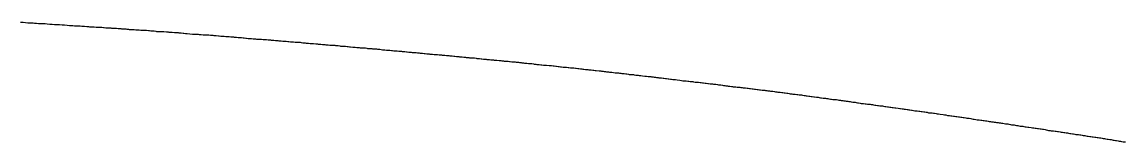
# Model space of a CAD drawing. Extents: x 1838386 to 1955906, y 719739 to 834437.
# Drawn here: x 1879890 to 1880338.4, y 826870.6 to 826919.2 of the extents above; entities that cross this region are included whole.
import ezdxf

# ---------------------------------------------------------------- set-up
doc = ezdxf.new("R2010")
doc.units = 0
doc.layers.add('RD_DDB_Profile_EX', color=7, linetype='Continuous')

msp = doc.modelspace()

# ---------------------------------------------------------------- linework, layer by layer
at = {"layer": 'RD_DDB_Profile_EX'}
for points in [[(1879889.42, 826919.23), (1879890.43, 826919.14), (1879891.44, 826919.04), (1879892.44, 826918.99), (1879893.45, 826918.95), (1879894.5, 826918.91), (1879895.17, 826918.84), (1879895.88, 826918.77), (1879896.76, 826918.7), (1879897.47, 826918.66), (1879898.48, 826918.66), (1879899.49, 826918.63), (1879900.28, 826918.53), (1879901.29, 826918.43), (1879902.3, 826918.39), (1879903.3, 826918.31), (1879904.31, 826918.28), (1879905.32, 826918.21), (1879906.33, 826918.18), (1879907.33, 826918.06), (1879908.33, 826917.94), (1879909.34, 826917.89), (1879910.64, 826917.8), (1879911.35, 826917.72), (1879912.36, 826917.71)], [(1879912.36, 826917.71), (1879913.67, 826917.67), (1879914.37, 826917.64), (1879914.78, 826917.6), (1879915.38, 826917.52), (1879916.39, 826917.42), (1879917.09, 826917.39), (1879917.4, 826917.36), (1879918.4, 826917.34), (1879919.11, 826917.27), (1879919.41, 826917.28), (1879920.11, 826917.21), (1879920.41, 826917.17), (1879921.53, 826917.17), (1879922.12, 826917.14), (1879922.42, 826917.11), (1879923.13, 826917), (1879923.43, 826916.97), (1879924.14, 826916.94), (1879924.44, 826916.92), (1879924.74, 826916.92), (1879925.44, 826916.85), (1879926.15, 826916.85), (1879926.45, 826916.83), (1879927.15, 826916.83), (1879927.46, 826916.8), (1879928.47, 826916.7), (1879929.17, 826916.63), (1879929.47, 826916.61), (1879930.17, 826916.58), (1879930.48, 826916.55), (1879931.18, 826916.55), (1879931.49, 826916.53), (1879932.17, 826916.43), (1879932.63, 826916.4), (1879933.34, 826916.29), (1879933.65, 826916.25), (1879934.34, 826916.21), (1879934.65, 826916.2), (1879935.35, 826916.23), (1879935.66, 826916.21), (1879936.35, 826916.11), (1879936.66, 826916.11), (1879937.36, 826916.07), (1879937.67, 826916.06), (1879938.37, 826915.99), (1879938.68, 826915.97), (1879939.38, 826915.94), (1879939.68, 826915.92), (1879940.38, 826915.92), (1879940.69, 826915.89), (1879941.38, 826915.79), (1879941.81, 826915.75), (1879942.39, 826915.72), (1879942.71, 826915.69), (1879943.4, 826915.69), (1879943.71, 826915.66), (1879944.41, 826915.49), (1879944.72, 826915.47), (1879945.41, 826915.44), (1879945.72, 826915.42), (1879946.42, 826915.45), (1879946.73, 826915.42), (1879947.42, 826915.39), (1879947.74, 826915.39), (1879948.74, 826915.32), (1879949.43, 826915.25), (1879949.75, 826915.2), (1879950.44, 826915.17), (1879951.13, 826915.13), (1879952.08, 826915.05), (1879952.77, 826914.98), (1879953.46, 826914.95), (1879953.77, 826914.92), (1879954.47, 826914.88), (1879954.78, 826914.85), (1879955.47, 826914.78), (1879955.79, 826914.76), (1879956.48, 826914.66), (1879956.88, 826914.65), (1879957.2, 826914.6), (1879959.27, 826914.39), (1879959.58, 826914.34), (1879959.9, 826914.34), (1879960.59, 826914.31), (1879960.9, 826914.29), (1879961.6, 826914.26), (1879962.09, 826914.22), (1879962.6, 826914.19), (1879962.92, 826914.16), (1879963.61, 826914.12), (1879963.93, 826914.11), (1879964.61, 826914.07), (1879964.93, 826914.06), (1879965.62, 826914.06), (1879965.94, 826914.04), (1879966.62, 826913.94), (1879966.95, 826913.92), (1879967.64, 826913.89), (1879967.96, 826913.82), (1879968.96, 826913.72)], [(1879968.96, 826913.72), (1879969.91, 826913.62), (1879970.23, 826913.6), (1879970.91, 826913.54), (1879971.23, 826913.52), (1879971.91, 826913.52), (1879972.24, 826913.5), (1879972.93, 826913.43), (1879973.25, 826913.4), (1879973.93, 826913.33), (1879974.26, 826913.32), (1879974.94, 826913.25), (1879975.26, 826913.22), (1879975.61, 826913.2), (1879975.95, 826913.18), (1879976.27, 826913.17), (1879976.95, 826913.1), (1879977.28, 826913.05), (1879977.96, 826913.02), (1879978.28, 826913), (1879978.96, 826912.97), (1879979.29, 826912.94), (1879979.97, 826912.83), (1879980.29, 826912.82), (1879980.98, 826912.71), (1879981.3, 826912.67), (1879981.98, 826912.63), (1879982.37, 826912.62), (1879982.99, 826912.62), (1879983.32, 826912.6), (1879984, 826912.5), (1879984.32, 826912.46), (1879985, 826912.4), (1879985.33, 826912.36), (1879986.01, 826912.33), (1879986.33, 826912.3), (1879987.01, 826912.3), (1879987.34, 826912.26), (1879988.02, 826912.2), (1879988.35, 826912.16), (1879989.35, 826912.11), (1879990.03, 826912.08), (1879990.36, 826912.05), (1879991.04, 826911.98), (1879991.36, 826911.95), (1879992.04, 826911.88), (1879992.37, 826911.84), (1879993.05, 826911.78), (1879993.38, 826911.76), (1879994.06, 826911.69), (1879994.38, 826911.68), (1879995.07, 826911.64), (1879995.41, 826911.62), (1879996.09, 826911.52), (1879996.42, 826911.49), (1879997.09, 826911.46), (1879997.42, 826911.42), (1879998.1, 826911.39), (1879998.43, 826911.36), (1879999.11, 826911.26), (1879999.44, 826911.22), (1880000.11, 826911.22), (1880000.44, 826911.21), (1880001.12, 826911.14), (1880001.45, 826911.11), (1880002.13, 826911.07), (1880002.65, 826911.05), (1880003.14, 826911.02), (1880003.47, 826910.99), (1880004.14, 826910.85), (1880004.47, 826910.84), (1880005.15, 826910.77), (1880005.48, 826910.72), (1880006.15, 826910.65), (1880006.48, 826910.64), (1880007.16, 826910.57), (1880007.49, 826910.54), (1880008.16, 826910.5), (1880008.49, 826910.48), (1880009.46, 826910.38), (1880010.13, 826910.35), (1880010.47, 826910.3), (1880011.14, 826910.24), (1880011.47, 826910.22), (1880012.14, 826910.15), (1880012.48, 826910.14), (1880013.15, 826910.07), (1880013.48, 826910.04), (1880014.15, 826910), (1880014.49, 826909.99), (1880015.16, 826909.92), (1880015.49, 826909.87), (1880016.17, 826909.84), (1880016.5, 826909.84), (1880017.18, 826909.8), (1880017.51, 826909.75), (1880018.18, 826909.69), (1880018.51, 826909.67), (1880019.19, 826909.57), (1880019.52, 826909.52), (1880020.2, 826909.45)], [(1880020.2, 826909.45), (1880020.53, 826909.42), (1880021.2, 826909.42), (1880021.53, 826909.42), (1880022.21, 826909.35), (1880022.54, 826909.34), (1880023.21, 826909.2), (1880023.54, 826909.17), (1880024.45, 826909.07), (1880025.13, 826909.04), (1880025.46, 826909), (1880026.13, 826908.97), (1880026.46, 826908.95), (1880027.14, 826908.89), (1880027.47, 826908.84), (1880028.14, 826908.81), (1880028.48, 826908.81), (1880029.15, 826908.81), (1880029.68, 826908.72), (1880030.16, 826908.6), (1880030.49, 826908.57), (1880031.17, 826908.54), (1880031.5, 826908.52), (1880032.17, 826908.45), (1880032.51, 826908.44), (1880033.18, 826908.41), (1880033.51, 826908.37), (1880034.19, 826908.34), (1880034.52, 826908.29), (1880035.19, 826908.26), (1880035.53, 826908.22), (1880036.53, 826908.02), (1880037.21, 826907.99), (1880037.54, 826907.94), (1880038.21, 826907.87), (1880038.54, 826907.84), (1880039.22, 826907.81), (1880039.55, 826907.77), (1880040.23, 826907.74), (1880040.56, 826907.72), (1880041.23, 826907.59), (1880041.56, 826907.57), (1880042.24, 826907.54), (1880042.57, 826907.52), (1880043.24, 826907.45), (1880043.57, 826907.39), (1880044.25, 826907.36), (1880044.58, 826907.34), (1880045.26, 826907.3), (1880045.59, 826907.26), (1880046.26, 826907.19), (1880046.59, 826907.17), (1880047.27, 826907.07), (1880047.6, 826907.07), (1880048.27, 826907), (1880048.6, 826906.92), (1880049.28, 826906.89), (1880049.61, 826906.87), (1880049.96, 826906.85), (1880050.29, 826906.84), (1880050.83, 826906.8), (1880051.51, 826906.74), (1880051.84, 826906.67), (1880052.52, 826906.57), (1880052.85, 826906.55), (1880053.52, 826906.49), (1880053.85, 826906.47), (1880054.53, 826906.4), (1880054.86, 826906.37), (1880055.53, 826906.31), (1880055.86, 826906.27), (1880056.87, 826906.17), (1880057.55, 826906.14), (1880057.85, 826906.12), (1880058.52, 826906.09), (1880058.86, 826906.06), (1880059.53, 826905.96), (1880059.86, 826905.92), (1880060.54, 826905.89), (1880060.87, 826905.84), (1880061.54, 826905.78), (1880061.87, 826905.76), (1880062.55, 826905.69), (1880062.88, 826905.67), (1880063.55, 826905.61), (1880063.88, 826905.58), (1880064.56, 826905.51), (1880064.89, 826905.48), (1880065.57, 826905.37), (1880065.9, 826905.34), (1880066.58, 826905.31), (1880066.9, 826905.27), (1880067.58, 826905.21), (1880067.91, 826905.18), (1880068.59, 826905.14), (1880068.92, 826905.11), (1880069.6, 826905.01), (1880069.92, 826904.98), (1880070.24, 826904.94), (1880070.6, 826904.91), (1880070.93, 826904.89)], [(1880070.93, 826904.89), (1880071.6, 826904.82), (1880071.93, 826904.78), (1880072.61, 826904.74), (1880072.94, 826904.71), (1880073.62, 826904.68), (1880073.94, 826904.66), (1880074.63, 826904.56), (1880074.96, 826904.49), (1880075.63, 826904.42), (1880075.96, 826904.42), (1880076.64, 826904.32), (1880077, 826904.29), (1880077.64, 826904.22), (1880077.97, 826904.19), (1880078.65, 826904.12), (1880078.98, 826904.07), (1880079.66, 826904.04), (1880079.99, 826904.01), (1880080.66, 826903.94), (1880080.99, 826903.92), (1880081.66, 826903.86), (1880082, 826903.84), (1880082.68, 826903.81), (1880083.01, 826903.76), (1880084.01, 826903.66), (1880084.69, 826903.59), (1880085.02, 826903.56), (1880085.69, 826903.46), (1880086.02, 826903.42), (1880086.7, 826903.39), (1880087.03, 826903.37), (1880087.71, 826903.31), (1880088.14, 826903.27), (1880088.47, 826903.22), (1880089.14, 826903.15), (1880089.82, 826903.15), (1880090.19, 826903.12), (1880090.52, 826903.06), (1880090.87, 826902.99), (1880091.2, 826902.97), (1880091.88, 826902.9), (1880092.21, 826902.84), (1880092.88, 826902.77), (1880093.22, 826902.74), (1880093.89, 826902.64), (1880094.22, 826902.6), (1880094.89, 826902.5), (1880095.22, 826902.5), (1880095.9, 826902.47), (1880096.23, 826902.47), (1880096.91, 826902.43), (1880097.28, 826902.36), (1880097.91, 826902.23), (1880098.24, 826902.18), (1880098.92, 826902.12), (1880099.25, 826902.08), (1880099.92, 826902.02), (1880100.25, 826902), (1880100.93, 826901.9), (1880101.27, 826901.85), (1880101.94, 826901.81), (1880102.27, 826901.76), (1880102.94, 826901.73), (1880103.28, 826901.71), (1880104.28, 826901.63), (1880104.95, 826901.59), (1880105.29, 826901.56), (1880105.96, 826901.46), (1880106.29, 826901.43), (1880106.96, 826901.33), (1880107.3, 826901.28), (1880107.97, 826901.21), (1880108.31, 826901.16), (1880108.97, 826901.09), (1880109.31, 826901.06), (1880109.98, 826900.96), (1880110.32, 826900.92), (1880110.99, 826900.89), (1880111.33, 826900.87), (1880112, 826900.84), (1880112.33, 826900.8), (1880113, 826900.7), (1880113.34, 826900.65), (1880114, 826900.62), (1880114.35, 826900.6), (1880115.01, 826900.57), (1880115.35, 826900.52), (1880116.01, 826900.38), (1880116.36, 826900.33), (1880117.02, 826900.23), (1880117.56, 826900.21), (1880118.02, 826900.18), (1880118.37, 826900.15), (1880119.03, 826900.05), (1880119.38, 826900.01), (1880120.04, 826899.95), (1880120.38, 826899.91), (1880121.05, 826899.85), (1880121.39, 826899.81), (1880122.05, 826899.78)], [(1880122.05, 826899.78), (1880122.4, 826899.72), (1880123.05, 826899.63), (1880123.4, 826899.59), (1880124.6, 826899.46), (1880125.26, 826899.39), (1880125.61, 826899.35), (1880126.27, 826899.29), (1880126.62, 826899.24), (1880127.27, 826899.14), (1880127.62, 826899.1), (1880128.47, 826899.01), (1880128.82, 826898.97), (1880129.48, 826898.94), (1880129.83, 826898.9), (1880130.48, 826898.8), (1880131.08, 826898.69), (1880131.49, 826898.65), (1880131.84, 826898.63), (1880132.5, 826898.57), (1880132.85, 826898.53), (1880133.5, 826898.44), (1880133.85, 826898.4), (1880134.5, 826898.34), (1880134.85, 826898.32), (1880135.51, 826898.25), (1880135.86, 826898.2), (1880136.52, 826898.07), (1880136.87, 826898.02), (1880137.52, 826897.95), (1880137.88, 826897.93), (1880138.53, 826897.9), (1880138.88, 826897.85), (1880139.54, 826897.75), (1880139.89, 826897.7), (1880140.54, 826897.63), (1880140.89, 826897.6), (1880141.55, 826897.5), (1880142.2, 826897.43), (1880143.26, 826897.31), (1880143.91, 826897.24), (1880144.59, 826897.21), (1880144.93, 826897.19), (1880145.58, 826897.1), (1880145.93, 826897.04), (1880146.58, 826896.98), (1880146.94, 826896.91), (1880147.59, 826896.81), (1880147.94, 826896.79), (1880148.59, 826896.69), (1880148.95, 826896.64), (1880149.6, 826896.58), (1880149.95, 826896.54), (1880150.6, 826896.48), (1880150.96, 826896.44), (1880151.61, 826896.34), (1880151.97, 826896.29), (1880152.62, 826896.22), (1880152.97, 826896.19), (1880153.62, 826896.09), (1880153.98, 826896.04), (1880154.63, 826895.97), (1880154.99, 826895.94), (1880155.64, 826895.9), (1880156.28, 826895.84), (1880157.36, 826895.71), (1880158.11, 826895.51), (1880158.66, 826895.45), (1880159.02, 826895.42), (1880159.66, 826895.38), (1880160.02, 826895.33), (1880160.67, 826895.3), (1880161.03, 826895.24), (1880161.67, 826895.18), (1880162.04, 826895.14), (1880162.67, 826895.08), (1880163.04, 826895), (1880163.68, 826894.91), (1880164.05, 826894.89), (1880165.05, 826894.79), (1880165.7, 826894.69), (1880166.06, 826894.66), (1880166.7, 826894.59), (1880167.07, 826894.57), (1880167.77, 826894.48), (1880168.14, 826894.42), (1880168.77, 826894.33), (1880169.07, 826894.27), (1880169.72, 826894.21), (1880170.08, 826894.17), (1880170.72, 826894.14), (1880171.09, 826894.07), (1880171.73, 826893.97), (1880172.1, 826893.97), (1880172.73, 826893.84), (1880173.1, 826893.79), (1880173.74, 826893.75), (1880174.11, 826893.72), (1880174.74, 826893.59), (1880175.12, 826893.54), (1880175.76, 826893.44)], [(1880175.76, 826893.44), (1880176.12, 826893.38), (1880176.76, 826893.32), (1880177.12, 826893.28), (1880177.76, 826893.25), (1880178.39, 826893.15), (1880178.77, 826893.06), (1880179.14, 826893), (1880179.78, 826893), (1880180.15, 826892.94), (1880180.78, 826892.88), (1880181.15, 826892.84), (1880181.79, 826892.75), (1880182.16, 826892.73), (1880182.8, 826892.63), (1880183.17, 826892.6), (1880183.8, 826892.56), (1880184.17, 826892.51), (1880184.81, 826892.45), (1880185.18, 826892.39), (1880185.81, 826892.26), (1880186.19, 826892.22), (1880186.82, 826892.16), (1880187.19, 826892.11), (1880187.82, 826892.01), (1880188.2, 826891.95), (1880188.83, 826891.89), (1880189.21, 826891.85), (1880189.83, 826891.76), (1880190.21, 826891.72), (1880190.84, 826891.66), (1880191.22, 826891.6), (1880191.91, 826891.53), (1880192.22, 826891.5), (1880192.85, 826891.41), (1880193.23, 826891.37), (1880193.85, 826891.27), (1880194.23, 826891.22), (1880194.86, 826891.18), (1880195.24, 826891.13), (1880195.87, 826891), (1880196.25, 826890.96), (1880196.88, 826890.87), (1880197.26, 826890.81), (1880197.88, 826890.78), (1880198.27, 826890.74), (1880198.89, 826890.65), (1880199.27, 826890.59), (1880199.9, 826890.5), (1880200.28, 826890.48), (1880200.9, 826890.41), (1880201.28, 826890.32), (1880201.91, 826890.22), (1880202.29, 826890.15), (1880202.91, 826890.05), (1880203.29, 826890.01), (1880203.92, 826889.95), (1880204.3, 826889.95), (1880204.92, 826889.89), (1880205.43, 826889.81), (1880205.93, 826889.74), (1880206.32, 826889.7), (1880206.93, 826889.67), (1880207.32, 826889.57), (1880207.94, 826889.45), (1880208.33, 826889.41), (1880208.81, 826889.34), (1880209.2, 826889.29), (1880209.82, 826889.22), (1880210.21, 826889.15), (1880210.83, 826889.02), (1880211.22, 826888.98), (1880211.83, 826888.86), (1880212.22, 826888.86), (1880213, 826888.79), (1880213.62, 826888.7), (1880214.01, 826888.62), (1880214.62, 826888.53), (1880215.01, 826888.49), (1880215.63, 826888.4), (1880216.02, 826888.38), (1880216.63, 826888.35), (1880217.03, 826888.25), (1880217.64, 826888.16), (1880218.03, 826888.08), (1880218.65, 826887.99), (1880219.04, 826887.91), (1880219.65, 826887.85), (1880220.04, 826887.87), (1880220.66, 826887.84), (1880221.05, 826887.8), (1880221.67, 826887.62), (1880222.06, 826887.58), (1880222.67, 826887.49), (1880223.06, 826887.41), (1880223.68, 826887.35), (1880224.07, 826887.29), (1880224.68, 826887.23), (1880225.08, 826887.19), (1880225.71, 826887.09), (1880226.08, 826887.06)], [(1880226.08, 826887.06), (1880226.69, 826886.94), (1880227.09, 826886.82), (1880227.7, 826886.76), (1880228.09, 826886.72), (1880228.7, 826886.66), (1880229.1, 826886.64), (1880229.71, 826886.51), (1880230.11, 826886.44), (1880230.72, 826886.34), (1880231.11, 826886.24), (1880231.72, 826886.21), (1880232.12, 826886.16), (1880232.73, 826886.06), (1880233.12, 826886.02), (1880233.73, 826885.96), (1880234.13, 826885.94), (1880234.74, 826885.85), (1880235.14, 826885.81), (1880235.74, 826885.72), (1880236.14, 826885.64), (1880236.75, 826885.55), (1880237.15, 826885.51), (1880237.76, 826885.42), (1880238.16, 826885.32), (1880238.76, 826885.23), (1880239.23, 826885.22), (1880239.77, 826885.17), (1880240.17, 826885.09), (1880240.77, 826885.03), (1880241.17, 826884.97), (1880241.78, 826884.88), (1880242.18, 826884.84), (1880242.79, 826884.74), (1880243.19, 826884.66), (1880243.79, 826884.54), (1880244.19, 826884.5), (1880244.8, 826884.44), (1880245.2, 826884.38), (1880246.2, 826884.28), (1880246.81, 826884.19), (1880247.16, 826884.09), (1880247.76, 826884.03), (1880248.16, 826883.99), (1880248.57, 826883.95), (1880249.17, 826883.83), (1880249.77, 826883.74), (1880250.17, 826883.7), (1880250.52, 826883.64), (1880250.93, 826883.6), (1880251.53, 826883.54), (1880251.93, 826883.48), (1880252.94, 826883.27), (1880253.54, 826883.25), (1880253.94, 826883.18), (1880254.54, 826883.12), (1880254.95, 826883.08), (1880255.55, 826882.99), (1880255.96, 826882.95), (1880256.56, 826882.86), (1880256.97, 826882.76), (1880257.56, 826882.67), (1880257.97, 826882.63), (1880258.57, 826882.42), (1880258.98, 826882.38), (1880259.57, 826882.38), (1880259.98, 826882.34), (1880260.58, 826882.28), (1880260.99, 826882.22), (1880261.59, 826882.13), (1880262, 826882.05), (1880262.59, 826881.93), (1880263.19, 826881.87), (1880264.42, 826881.72), (1880265.02, 826881.63), (1880265.61, 826881.54), (1880266.26, 826881.38), (1880266.61, 826881.33), (1880267.02, 826881.29), (1880267.62, 826881.2), (1880268.03, 826881.16), (1880268.62, 826881.1), (1880269.04, 826881.06), (1880269.63, 826880.97), (1880270.05, 826880.91), (1880270.64, 826880.79), (1880271.05, 826880.73), (1880271.64, 826880.64), (1880272.06, 826880.58), (1880272.65, 826880.52), (1880273.07, 826880.45), (1880273.65, 826880.36), (1880274.07, 826880.28), (1880274.66, 826880.22), (1880275.08, 826880.18), (1880275.67, 826880.09), (1880276.08, 826880.01), (1880276.67, 826879.89), (1880277.09, 826879.76), (1880277.68, 826879.7), (1880278.26, 826879.59)], [(1880278.26, 826879.59), (1880279.13, 826879.52), (1880279.78, 826879.45), (1880280.14, 826879.41), (1880280.72, 826879.35), (1880281.14, 826879.29), (1880281.73, 826879.2), (1880282.15, 826879.14), (1880282.74, 826878.99), (1880283.16, 826878.93), (1880283.75, 826878.87), (1880284.17, 826878.8), (1880284.75, 826878.71), (1880285.17, 826878.67), (1880285.76, 826878.61), (1880286.18, 826878.52), (1880286.76, 826878.41), (1880287.18, 826878.38), (1880287.76, 826878.33), (1880288.19, 826878.26), (1880288.77, 826878.17), (1880289.2, 826878.07), (1880289.78, 826877.98), (1880290.2, 826877.94), (1880290.78, 826877.88), (1880291.21, 826877.82), (1880291.79, 826877.65), (1880292.22, 826877.58), (1880292.8, 826877.56), (1880293.3, 826877.47), (1880293.8, 826877.35), (1880294.23, 826877.31), (1880294.81, 826877.22), (1880295.24, 826877.13), (1880295.81, 826877.05), (1880296.24, 826876.98), (1880296.82, 826876.93), (1880297.25, 826876.86), (1880297.83, 826876.75), (1880298.25, 826876.66), (1880298.83, 826876.58), (1880299.26, 826876.56), (1880300.26, 826876.44), (1880300.84, 826876.35), (1880301.27, 826876.29), (1880301.85, 826876.2), (1880302.28, 826876.14), (1880302.86, 826876.05), (1880303.28, 826875.99), (1880303.87, 826875.96), (1880304.3, 826875.87), (1880304.87, 826875.76), (1880305.3, 826875.71), (1880305.93, 826875.58), (1880306.35, 826875.54), (1880306.93, 826875.33), (1880307.35, 826875.27), (1880307.94, 826875.24), (1880308.37, 826875.14), (1880308.94, 826875.08), (1880309.37, 826875.06), (1880309.95, 826875), (1880310.38, 826874.94), (1880310.96, 826874.85), (1880311.39, 826874.76), (1880311.96, 826874.68), (1880312.39, 826874.61), (1880312.97, 826874.53), (1880313.58, 826874.44), (1880313.97, 826874.38), (1880314.4, 826874.34), (1880314.98, 826874.25), (1880315.41, 826874.18), (1880315.99, 826874.07), (1880316.42, 826873.96), (1880317, 826873.91), (1880317.42, 826873.86), (1880317.99, 826873.72), (1880318.42, 826873.63), (1880319, 826873.61), (1880319.43, 826873.56), (1880320.01, 826873.48), (1880320.44, 826873.41), (1880321.02, 826873.3), (1880321.44, 826873.23), (1880322.02, 826873.15), (1880322.45, 826873.06), (1880323.03, 826872.98), (1880323.46, 826872.89), (1880324.03, 826872.83), (1880324.46, 826872.79), (1880325.04, 826872.7), (1880325.47, 826872.66), (1880326.05, 826872.57), (1880326.48, 826872.51), (1880327.1, 826872.39), (1880327.49, 826872.35), (1880328.06, 826872.27), (1880328.49, 826872.2), (1880329.07, 826872.09), (1880329.5, 826872.02)], [(1880329.5, 826872.02), (1880330.07, 826871.96), (1880330.5, 826871.83), (1880331.08, 826871.75), (1880331.51, 826871.68), (1880332.2, 826871.6), (1880332.77, 826871.51), (1880333.21, 826871.43), (1880333.55, 826871.31), (1880333.98, 826871.27), (1880334.55, 826871.18), (1880334.99, 826871.12), (1880335.56, 826871.03), (1880335.99, 826870.95), (1880336.56, 826870.86), (1880337, 826870.77), (1880337.57, 826870.69), (1880338.01, 826870.62), (1880338.58, 826870.59)]]:
    msp.add_lwpolyline(points, dxfattribs=at)

doc.saveas('drawing.dxf')
